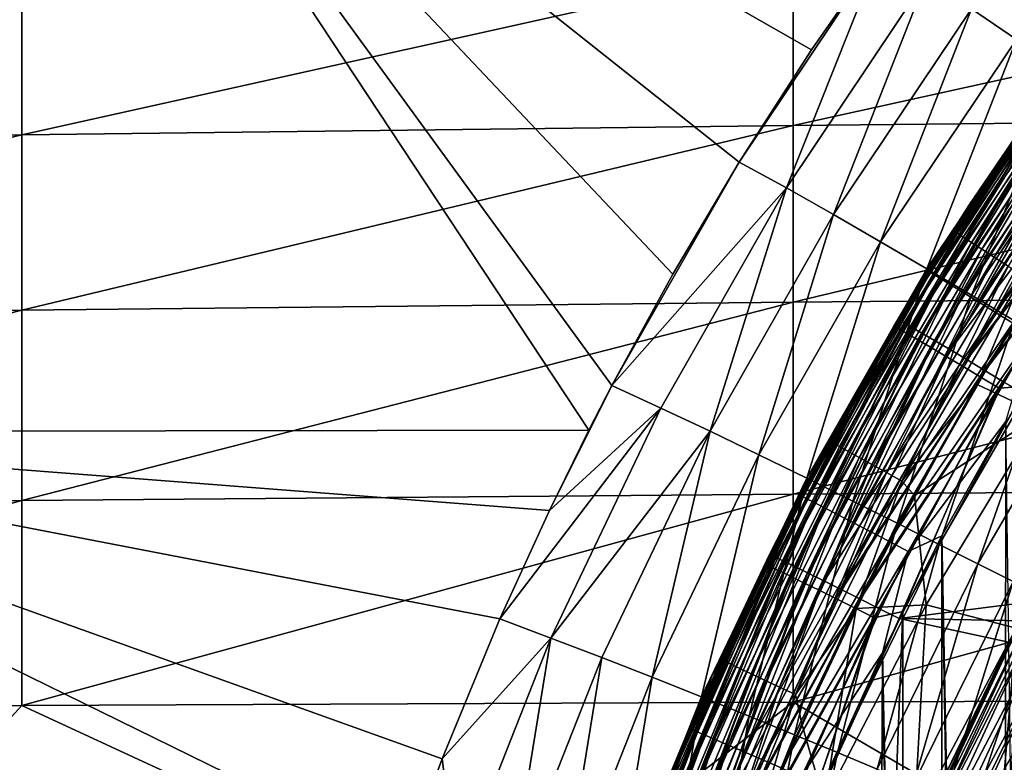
# Model space of a CAD drawing. Header units: metres. Extents: x -104 to 104, y -68 to 90.
# Tile 527 of 656: x -26.68 to -19.87, y 53.53 to 58.66. Entities that reach past the tile are written whole.
import ezdxf

# ---------------------------------------------------------------- set-up
doc = ezdxf.new("R2010")
doc.units = ezdxf.units.M
doc.layers.add('solid_FIT-BATH-153_SW0002', color=7, linetype='CONTINUOUS')

msp = doc.modelspace()

# ---------------------------------------------------------------- linework, layer by layer
at = {"layer": 'solid_FIT-BATH-153_SW0002'}
for points in [[(-26.458439, 61.454453, 16.191032), (-34.078182, 61.453041, 16.198765), (-30.063152, 55.814846, 16.204006)], [(-26.458439, 61.454453, 16.191032), (-30.063152, 55.814846, 16.204006), (-22.741858, 55.825653, 16.197248)], [(-22.583221, 56.133408, 16.196812), (-26.458439, 61.454453, 16.191032), (-22.741858, 55.825653, 16.197248)], [(-21.20314, 58.455257, 16.192963), (-20.72204, 59.147175, 16.191639), (-26.458439, 61.454453, 16.191032)], [(-21.703482, 57.678436, 16.194355), (-21.20314, 58.455257, 16.192963), (-26.458439, 61.454453, 16.191032)], [(-22.162725, 56.903782, 16.195641), (-21.703482, 57.678436, 16.194355), (-26.458439, 61.454453, 16.191032)], [(-22.583221, 56.133408, 16.196812), (-22.162725, 56.903782, 16.195641), (-26.458439, 61.454453, 16.191032)], [(-20.097046, 58.73856, 16.28524), (-19.785664, 58.527706, 16.367655), (-19.049446, 60.084942, 16.283127)], [(-21.703482, 57.678436, 16.194355), (-20.72204, 59.147175, 16.191639), (-21.20314, 58.455257, 16.192963)], [(-21.37665, 57.500553, 16.229076), (-20.72204, 59.147175, 16.191639), (-21.703482, 57.678436, 16.194355)], [(-21.37665, 57.500553, 16.229076), (-20.409695, 58.947128, 16.227858), (-20.72204, 59.147175, 16.191639)], [(-21.330675, 57.931942, -22.297562), (-21.330675, 59.054241, -22.28344), (-15.998007, 59.109982, -22.349873)], [(-15.998007, 57.984314, -22.362555), (-21.330675, 57.931942, -22.297562), (-15.998007, 59.109982, -22.349873)], [(-26.663343, 57.86808, -22.214302), (-26.663343, 58.986271, -22.198423), (-21.330675, 59.054241, -22.28344)], [(-21.330675, 57.931942, -22.297562), (-26.663343, 57.86808, -22.214302), (-21.330675, 59.054241, -22.28344)], [(-31.996014, 57.794285, -22.112913), (-31.996014, 58.907726, -22.095003), (-26.663343, 58.986271, -22.198423)], [(-26.663343, 57.86808, -22.214302), (-31.996014, 57.794285, -22.112913), (-26.663343, 58.986271, -22.198423)], [(-21.37665, 57.500553, 16.229076), (-21.049742, 57.31583, 16.287144), (-20.409695, 58.947128, 16.227858)], [(-21.049742, 57.31583, 16.287144), (-20.097046, 58.73856, 16.28524), (-20.409695, 58.947128, 16.227858)], [(-21.049742, 57.31583, 16.287144), (-20.725094, 57.12867, 16.371704), (-20.097046, 58.73856, 16.28524)], [(-20.725094, 57.12867, 16.371704), (-19.785664, 58.527706, 16.367655), (-20.097046, 58.73856, 16.28524)], [(-19.648544, 58.06757, 12.658367), (-19.261892, 58.589462, 12.79758), (-20.217213, 57.20285, 12.782188)], [(-20.194035, 57.18726, 12.918515), (-20.217213, 57.20285, 12.782188), (-19.261892, 58.589462, 12.79758)], [(-19.239569, 58.572601, 12.933677), (-20.194035, 57.18726, 12.918515), (-19.261892, 58.589462, 12.79758)], [(-20.153833, 57.160736, 13.052875), (-20.194035, 57.18726, 12.918515), (-19.239569, 58.572601, 12.933677)], [(-19.201048, 58.543644, 13.06782), (-20.153833, 57.160736, 13.052875), (-19.239569, 58.572601, 12.933677)], [(-20.725094, 57.12867, 16.371704), (-20.40625, 56.942078, 16.485912), (-19.785664, 58.527706, 16.367655)], [(-20.40625, 56.942078, 16.485912), (-19.479153, 58.317959, 16.478973), (-19.785664, 58.527706, 16.367655)], [(-20.097004, 57.123566, 13.180959), (-20.153833, 57.160736, 13.052875), (-19.201048, 58.543644, 13.06782)], [(-19.146748, 58.502903, 13.195724), (-20.097004, 57.123566, 13.180959), (-19.201048, 58.543644, 13.06782)], [(-20.024721, 57.07653, 13.298339), (-20.097004, 57.123566, 13.180959), (-19.146748, 58.502903, 13.195724)], [(-19.077831, 58.451206, 13.312985), (-20.024721, 57.07653, 13.298339), (-19.146748, 58.502903, 13.195724)], [(-19.939173, 57.021065, 13.401461), (-20.024721, 57.07653, 13.298339), (-19.077831, 58.451206, 13.312985)], [(-18.99641, 58.390129, 13.416062), (-19.939173, 57.021065, 13.401461), (-19.077831, 58.451206, 13.312985)], [(-19.403488, 58.4105, -3.704253), (-20.114128, 57.378704, 0.296263), (-20.400185, 56.928375, -3.704253)], [(-19.403488, 58.4105, -3.704253), (-20.400185, 56.928375, -3.704253), (-20.389561, 56.922024, -3.860374)], [(-19.403488, 58.4105, -3.704253), (-20.389561, 56.922024, -3.860374), (-19.393339, 58.403381, -3.860335)], [(-20.358118, 56.903004, -4.013048), (-19.393339, 58.403381, -3.860335), (-20.389561, 56.922024, -3.860374)], [(-20.358118, 56.903004, -4.013048), (-19.363365, 58.382118, -4.013008), (-19.393339, 58.403381, -3.860335)], [(-20.306675, 56.871746, -4.158086), (-19.363365, 58.382118, -4.013008), (-20.358118, 56.903004, -4.013048)], [(-20.306675, 56.871746, -4.158086), (-19.314344, 58.347183, -4.158047), (-19.363365, 58.382118, -4.013008)], [(-20.236549, 56.828941, -4.291915), (-19.314344, 58.347183, -4.158047), (-20.306675, 56.871746, -4.158086)], [(-20.236549, 56.828941, -4.291915), (-19.247547, 58.299351, -4.291876), (-19.314344, 58.347183, -4.158047)], [(-19.403488, 58.4105, -3.704253), (-19.593679, 58.145462, 0.296252), (-20.114128, 57.378704, 0.296263)], [(-19.84354, 56.959251, 13.487648), (-19.939173, 57.021065, 13.401461), (-18.99641, 58.390129, 13.416062)], [(-20.40625, 56.942078, 16.485912), (-20.096764, 56.759064, 16.632919), (-19.479153, 58.317959, 16.478973)], [(-20.14953, 56.775551, -4.411234), (-19.247547, 58.299351, -4.291876), (-20.236549, 56.828941, -4.291915)], [(-20.14953, 56.775551, -4.411234), (-19.164698, 58.239697, -4.411195), (-19.247547, 58.299351, -4.291876)], [(-20.096764, 56.759064, 16.632919), (-19.181112, 58.11272, 16.623072), (-19.479153, 58.317959, 16.478973)], [(-20.047802, 56.712833, -4.513102), (-19.164698, 58.239697, -4.411195), (-20.14953, 56.775551, -4.411234)], [(-20.047802, 56.712833, -4.513102), (-19.067888, 58.169621, -4.513063), (-19.164698, 58.239697, -4.411195)], [(-19.593679, 58.145462, 0.296252), (-19.583578, 58.138935, 0.451457), (-20.594009, 56.586758, 0.451498)], [(-20.114128, 57.378704, 0.296263), (-19.593679, 58.145462, 0.296252), (-20.594009, 56.586758, 0.451498)], [(-20.575647, 56.640755, 9.296531), (-19.560684, 58.19199, 9.296532), (-20.155182, 57.315418, 12.650302)], [(-19.604269, 58.109577, 9.141331), (-19.560684, 58.19199, 9.296532), (-20.575647, 56.640755, 9.296531)], [(-19.560684, 58.19199, 9.296532), (-19.648544, 58.06757, 12.658367), (-20.155182, 57.315418, 12.650302)], [(-19.933907, 56.642269, -4.595006), (-19.067888, 58.169621, -4.513063), (-20.047802, 56.712833, -4.513102)], [(-19.933907, 56.642269, -4.595006), (-18.959553, 58.09079, -4.594968), (-19.067888, 58.169621, -4.513063)], [(-19.604269, 58.109577, 9.141331), (-20.575647, 56.640755, 9.296531), (-20.622229, 56.53928, 9.141331)], [(-19.604269, 58.109577, 9.141331), (-20.622229, 56.53928, 9.141331), (-20.590532, 56.521191, 8.988546)], [(-20.594009, 56.586758, 0.451498), (-19.583578, 58.138935, 0.451457), (-20.562439, 56.568653, 0.604374)], [(-19.604269, 58.109577, 9.141331), (-20.590532, 56.521191, 8.988546), (-19.574066, 58.089092, 8.988546)], [(-19.574066, 58.089092, 8.988546), (-20.590532, 56.521191, 8.988546), (-20.538528, 56.491318, 8.84336)], [(-19.583578, 58.138935, 0.451457), (-19.553482, 58.118473, 0.604332), (-20.562439, 56.568653, 0.604374)], [(-20.562439, 56.568653, 0.604374), (-19.553482, 58.118473, 0.604332), (-20.510578, 56.538685, 0.749659)], [(-19.574066, 58.089092, 8.988546), (-20.538528, 56.491318, 8.84336), (-19.52453, 58.055286, 8.84336)], [(-19.553482, 58.118473, 0.604332), (-19.504065, 58.084625, 0.749618), (-20.510578, 56.538685, 0.749659)], [(-20.510578, 56.538685, 0.749659), (-19.504065, 58.084625, 0.749618), (-20.439798, 56.497437, 0.883766)], [(-19.504065, 58.084625, 0.749618), (-19.436647, 58.038086, 0.883725), (-20.439798, 56.497437, 0.883766)], [(-20.096764, 56.759064, 16.632919), (-19.80018, 56.582638, 16.815878), (-19.181112, 58.11272, 16.623072)], [(-18.842436, 58.005043, -4.654891), (-18.959553, 58.09079, -4.594968), (-19.933907, 56.642269, -4.595006)], [(-19.52453, 58.055286, 8.84336), (-20.538528, 56.491318, 8.84336), (-20.467585, 56.450264, 8.709354)], [(-19.52453, 58.055286, 8.84336), (-20.467585, 56.450264, 8.709354), (-19.456984, 58.008854, 8.709355)], [(-19.456984, 58.008854, 8.709355), (-20.467585, 56.450264, 8.709354), (-20.379551, 56.398876, 8.589837)], [(-20.439798, 56.497437, 0.883766), (-19.436647, 58.038086, 0.883725), (-20.351927, 56.445801, 1.003381)], [(-19.456984, 58.008854, 8.709355), (-20.379551, 56.398876, 8.589837), (-19.373205, 57.950783, 8.589837)], [(-19.436647, 58.038086, 0.883725), (-19.352995, 57.979862, 1.00334), (-20.351927, 56.445801, 1.003381)], [(-20.155182, 57.315418, 12.650302), (-19.648544, 58.06757, 12.658367), (-20.217213, 57.20285, 12.782188)], [(-21.330675, 56.710186, -22.305031), (-21.330675, 57.931942, -22.297562), (-15.998007, 57.984314, -22.362555)], [(-15.998007, 56.756042, -22.36912), (-21.330675, 56.710186, -22.305031), (-15.998007, 57.984314, -22.362555)], [(-19.373205, 57.950783, 8.589837), (-20.379551, 56.398876, 8.589837), (-20.276661, 56.338314, 8.487755)], [(-20.351927, 56.445801, 1.003381), (-19.352995, 57.979862, 1.00334), (-20.249191, 56.38496, 1.10555)], [(-19.373205, 57.950783, 8.589837), (-20.276661, 56.338314, 8.487755), (-19.275339, 57.882397, 8.487756)], [(-19.352995, 57.979862, 1.00334), (-19.255243, 57.911297, 1.105509), (-20.249191, 56.38496, 1.10555)], [(-19.810711, 56.565514, -4.654929), (-18.842436, 58.005043, -4.654891), (-19.933907, 56.642269, -4.595006)], [(-26.663343, 56.65427, -22.222876), (-26.663343, 57.86808, -22.214302), (-21.330675, 57.931942, -22.297562)], [(-21.330675, 56.710186, -22.305031), (-26.663343, 56.65427, -22.222876), (-21.330675, 57.931942, -22.297562)], [(-19.275339, 57.882397, 8.487756), (-20.276661, 56.338314, 8.487755), (-19.165873, 57.805283, 8.405628)], [(-20.249191, 56.38496, 1.10555), (-19.255243, 57.911297, 1.105509), (-20.134178, 56.316326, 1.187748)], [(-19.255243, 57.911297, 1.105509), (-19.145866, 57.834, 1.187708), (-20.134178, 56.316326, 1.187748)], [(-31.996014, 56.589657, -22.122765), (-31.996014, 57.794285, -22.112913), (-26.663343, 57.86808, -22.214302)], [(-26.663343, 56.65427, -22.222876), (-31.996014, 56.589657, -22.122765), (-26.663343, 57.86808, -22.214302)], [(-20.276661, 56.338314, 8.487755), (-20.161516, 56.269962, 8.405628), (-19.165873, 57.805283, 8.405628)], [(-19.165873, 57.805283, 8.405628), (-20.161516, 56.269962, 8.405628), (-19.047619, 57.721176, 8.345482)], [(-20.134178, 56.316326, 1.187748), (-19.145866, 57.834, 1.187708), (-19.027685, 57.74971, 1.247905)], [(-20.134178, 56.316326, 1.187748), (-19.027685, 57.74971, 1.247905), (-20.009829, 56.241436, 1.247946)], [(-20.009829, 56.241436, 1.247946), (-19.027685, 57.74971, 1.247905), (-18.903708, 57.660385, 1.284615)], [(-22.583221, 56.133408, 16.196812), (-21.703482, 57.678436, 16.194355), (-22.162725, 56.903782, 16.195641)], [(-21.37665, 57.500553, 16.229076), (-21.703482, 57.678436, 16.194355), (-22.583221, 56.133408, 16.196812)], [(-20.161516, 56.269962, 8.405628), (-20.037056, 56.195351, 8.345482), (-19.047619, 57.721176, 8.345482)], [(-19.047619, 57.721176, 8.345482), (-20.037056, 56.195351, 8.345482), (-18.92359, 57.632027, 8.308801)], [(-20.037056, 56.195351, 8.345482), (-19.906429, 56.11618, 8.308801), (-18.92359, 57.632027, 8.308801)], [(-20.009829, 56.241436, 1.247946), (-18.903708, 57.660385, 1.284615), (-19.879292, 56.162006, 1.284655)], [(-18.92359, 57.632027, 8.308801), (-19.906429, 56.11618, 8.308801), (-19.715815, 56.130165, 8.296501)], [(-19.879292, 56.162006, 1.284655), (-18.903708, 57.660385, 1.284615), (-19.744436, 56.082684, 1.296502)], [(-22.243572, 55.977749, 16.229954), (-21.37665, 57.500553, 16.229076), (-22.583221, 56.133408, 16.196812)], [(-22.243572, 55.977749, 16.229954), (-21.903316, 55.817982, 16.288721), (-21.37665, 57.500553, 16.229076)], [(-21.903316, 55.817982, 16.288721), (-21.049742, 57.31583, 16.287144), (-21.37665, 57.500553, 16.229076)], [(-20.604591, 56.592422, 0.296273), (-20.114128, 57.378704, 0.296263), (-20.594009, 56.586758, 0.451498)], [(-20.400185, 56.928375, -3.704253), (-20.114128, 57.378704, 0.296263), (-20.604591, 56.592422, 0.296273)], [(-21.903316, 55.817982, 16.288721), (-21.566378, 55.65591, 16.375517), (-21.049742, 57.31583, 16.287144)], [(-21.566378, 55.65591, 16.375517), (-20.725094, 57.12867, 16.371704), (-21.049742, 57.31583, 16.287144)], [(-20.633331, 56.544178, 12.643096), (-20.155182, 57.315418, 12.650302), (-20.217213, 57.20285, 12.782188)], [(-20.575647, 56.640755, 9.296531), (-20.155182, 57.315418, 12.650302), (-20.633331, 56.544178, 12.643096)], [(-20.633331, 56.544178, 12.643096), (-20.217213, 57.20285, 12.782188), (-21.074936, 55.749817, 12.769648)], [(-21.050833, 55.735752, 12.906062), (-21.074936, 55.749817, 12.769648), (-20.217213, 57.20285, 12.782188)], [(-20.194035, 57.18726, 12.918515), (-21.050833, 55.735752, 12.906062), (-20.217213, 57.20285, 12.782188)], [(-21.566378, 55.65591, 16.375517), (-21.236225, 55.494106, 16.492748), (-20.725094, 57.12867, 16.371704)], [(-21.236225, 55.494106, 16.492748), (-20.40625, 56.942078, 16.485912), (-20.725094, 57.12867, 16.371704)], [(-21.008963, 55.711998, 13.0405), (-21.050833, 55.735752, 12.906062), (-20.194035, 57.18726, 12.918515)], [(-20.153833, 57.160736, 13.052875), (-21.008963, 55.711998, 13.0405), (-20.194035, 57.18726, 12.918515)], [(-20.949734, 55.67881, 13.168647), (-21.008963, 55.711998, 13.0405), (-20.153833, 57.160736, 13.052875)], [(-20.097004, 57.123566, 13.180959), (-20.949734, 55.67881, 13.168647), (-20.153833, 57.160736, 13.052875)], [(-20.874363, 55.636875, 13.286066), (-20.949734, 55.67881, 13.168647), (-20.097004, 57.123566, 13.180959)], [(-20.024721, 57.07653, 13.298339), (-20.874363, 55.636875, 13.286066), (-20.097004, 57.123566, 13.180959)], [(-20.785126, 55.587463, 13.389199), (-20.874363, 55.636875, 13.286066), (-20.024721, 57.07653, 13.298339)], [(-19.939173, 57.021065, 13.401461), (-20.785126, 55.587463, 13.389199), (-20.024721, 57.07653, 13.298339)], [(-20.685349, 55.532425, 13.475368), (-20.785126, 55.587463, 13.389199), (-19.939173, 57.021065, 13.401461)], [(-19.84354, 56.959251, 13.487648), (-20.685349, 55.532425, 13.475368), (-19.939173, 57.021065, 13.401461)], [(-20.400185, 56.928375, -3.704253), (-21.064329, 55.7878, 0.29628), (-21.283895, 55.376232, -3.704253)], [(-20.400185, 56.928375, -3.704253), (-21.283895, 55.376232, -3.704253), (-21.272854, 55.370682, -3.860412)], [(-20.400185, 56.928375, -3.704253), (-21.272854, 55.370682, -3.860412), (-20.389561, 56.922024, -3.860374)], [(-21.240108, 55.354004, -4.013085), (-20.389561, 56.922024, -3.860374), (-21.272854, 55.370682, -3.860412)], [(-21.240108, 55.354004, -4.013085), (-20.358118, 56.903004, -4.013048), (-20.389561, 56.922024, -3.860374)], [(-21.236225, 55.494106, 16.492748), (-20.916334, 55.335129, 16.64282), (-20.40625, 56.942078, 16.485912)], [(-20.400185, 56.928375, -3.704253), (-20.604591, 56.592422, 0.296273), (-21.064329, 55.7878, 0.29628)], [(-20.916334, 55.335129, 16.64282), (-20.096764, 56.759064, 16.632919), (-20.40625, 56.942078, 16.485912)], [(-20.578501, 55.473663, 13.542817), (-20.685349, 55.532425, 13.475368), (-19.84354, 56.959251, 13.487648)], [(-19.741156, 56.893253, 13.555145), (-20.578501, 55.473663, 13.542817), (-19.84354, 56.959251, 13.487648)], [(-21.186518, 55.326588, -4.158124), (-20.358118, 56.903004, -4.013048), (-21.240108, 55.354004, -4.013085)], [(-21.186518, 55.326588, -4.158124), (-20.306675, 56.871746, -4.158086), (-20.358118, 56.903004, -4.013048)], [(-21.113443, 55.289043, -4.291952), (-20.306675, 56.871746, -4.158086), (-21.186518, 55.326588, -4.158124)], [(-21.113443, 55.289043, -4.291952), (-20.236549, 56.828941, -4.291915), (-20.306675, 56.871746, -4.158086)], [(-19.741156, 56.893253, 13.555145), (-20.057318, 56.140324, 13.596944), (-20.578501, 55.473663, 13.542817)], [(-19.741156, 56.893253, 13.555145), (-19.594753, 56.890675, 13.604002), (-20.057318, 56.140324, 13.596944)], [(-20.057318, 56.140324, 13.596944), (-19.594753, 56.890675, 13.604002), (-19.617249, 55.932938, 13.764822)], [(-21.022728, 55.24221, -4.411271), (-20.236549, 56.828941, -4.291915), (-21.113443, 55.289043, -4.291952)], [(-21.022728, 55.24221, -4.411271), (-20.14953, 56.775551, -4.411234), (-20.236549, 56.828941, -4.291915)], [(-21.330675, 55.383347, -22.307909), (-21.330675, 56.710186, -22.305031), (-15.998007, 56.756042, -22.36912)], [(-15.998007, 55.4188, -22.371502), (-21.330675, 55.383347, -22.307909), (-15.998007, 56.756042, -22.36912)], [(-20.916637, 55.187187, -4.513139), (-20.14953, 56.775551, -4.411234), (-21.022728, 55.24221, -4.411271)], [(-20.916637, 55.187187, -4.513139), (-20.047802, 56.712833, -4.513102), (-20.14953, 56.775551, -4.411234)], [(-19.933907, 56.642269, -4.595006), (-20.047802, 56.712833, -4.513102), (-20.916637, 55.187187, -4.513139)], [(-20.916334, 55.335129, 16.64282), (-20.610176, 55.181541, 16.828136), (-20.096764, 56.759064, 16.632919)], [(-20.610176, 55.181541, 16.828136), (-19.80018, 56.582638, 16.815878), (-20.096764, 56.759064, 16.632919)], [(-31.996014, 55.290165, -22.126936), (-31.996014, 56.589657, -22.122765), (-26.663343, 56.65427, -22.222876)], [(-26.663343, 55.340118, -22.226355), (-31.996014, 55.290165, -22.126936), (-26.663343, 56.65427, -22.222876)], [(-26.663343, 55.340118, -22.226355), (-26.663343, 56.65427, -22.222876), (-21.330675, 56.710186, -22.305031)], [(-21.330675, 55.383347, -22.307909), (-26.663343, 55.340118, -22.226355), (-21.330675, 56.710186, -22.305031)], [(-20.604591, 56.592422, 0.296273), (-20.594009, 56.586758, 0.451498), (-21.481672, 54.96125, 0.451522)], [(-21.064329, 55.7878, 0.29628), (-20.604591, 56.592422, 0.296273), (-21.481672, 54.96125, 0.451522)], [(-21.481672, 54.96125, 0.451522), (-20.594009, 56.586758, 0.451498), (-21.448811, 54.94561, 0.604397)], [(-21.467854, 55.015812, 9.296531), (-20.575647, 56.640755, 9.296531), (-21.082359, 55.754723, 12.636749)], [(-20.622229, 56.53928, 9.141331), (-20.575647, 56.640755, 9.296531), (-21.467854, 55.015812, 9.296531)], [(-20.594009, 56.586758, 0.451498), (-20.562439, 56.568653, 0.604374), (-21.448811, 54.94561, 0.604397)], [(-20.575647, 56.640755, 9.296531), (-20.633331, 56.544178, 12.643096), (-21.082359, 55.754723, 12.636749)], [(-20.797813, 55.125286, -4.595043), (-19.933907, 56.642269, -4.595006), (-20.916637, 55.187187, -4.513139)], [(-19.810711, 56.565514, -4.654929), (-19.933907, 56.642269, -4.595006), (-20.797813, 55.125286, -4.595043)], [(-20.610176, 55.181541, 16.828136), (-20.321232, 55.035923, 17.050667), (-19.80018, 56.582638, 16.815878)], [(-20.321232, 55.035923, 17.050667), (-19.520063, 56.415817, 17.037426), (-19.80018, 56.582638, 16.815878)], [(-20.622229, 56.53928, 9.141331), (-21.467854, 55.015812, 9.296531), (-21.514679, 54.894405, 9.141331)], [(-20.622229, 56.53928, 9.141331), (-21.514679, 54.894405, 9.141331), (-21.481678, 54.878822, 8.988545)], [(-20.622229, 56.53928, 9.141331), (-21.481678, 54.878822, 8.988545), (-20.590532, 56.521191, 8.988546)], [(-20.590532, 56.521191, 8.988546), (-21.481678, 54.878822, 8.988545), (-21.427519, 54.853065, 8.84336)], [(-21.448811, 54.94561, 0.604397), (-20.562439, 56.568653, 0.604374), (-21.394812, 54.919693, 0.749683)], [(-20.590532, 56.521191, 8.988546), (-21.427519, 54.853065, 8.84336), (-20.538528, 56.491318, 8.84336)], [(-20.562439, 56.568653, 0.604374), (-20.510578, 56.538685, 0.749659), (-21.394812, 54.919693, 0.749683)], [(-21.394812, 54.919693, 0.749683), (-20.510578, 56.538685, 0.749659), (-21.321085, 54.883984, 0.88379)], [(-20.510578, 56.538685, 0.749659), (-20.439798, 56.497437, 0.883766), (-21.321085, 54.883984, 0.88379)], [(-21.082359, 55.754723, 12.636749), (-20.633331, 56.544178, 12.643096), (-21.074936, 55.749817, 12.769648)], [(-20.669228, 55.057945, -4.654965), (-19.810711, 56.565514, -4.654929), (-20.797813, 55.125286, -4.595043)], [(-19.681299, 56.484375, -4.691391), (-19.810711, 56.565514, -4.654929), (-20.669228, 55.057945, -4.654965)], [(-20.538528, 56.491318, 8.84336), (-21.427519, 54.853065, 8.84336), (-21.353607, 54.817635, 8.709354)], [(-20.538528, 56.491318, 8.84336), (-21.353607, 54.817635, 8.709354), (-20.467585, 56.450264, 8.709354)], [(-20.467585, 56.450264, 8.709354), (-21.353607, 54.817635, 8.709354), (-21.261848, 54.773239, 8.589837)], [(-21.321085, 54.883984, 0.88379), (-20.439798, 56.497437, 0.883766), (-21.229511, 54.839237, 1.003405)], [(-20.467585, 56.450264, 8.709354), (-21.261848, 54.773239, 8.589837), (-20.379551, 56.398876, 8.589837)], [(-20.439798, 56.497437, 0.883766), (-20.351927, 56.445801, 1.003381), (-21.229511, 54.839237, 1.003405)], [(-21.229511, 54.839237, 1.003405), (-20.351927, 56.445801, 1.003381), (-21.1224, 54.786476, 1.105574)], [(-20.351927, 56.445801, 1.003381), (-20.249191, 56.38496, 1.10555), (-21.1224, 54.786476, 1.105574)], [(-20.534084, 54.986763, -4.691427), (-19.681299, 56.484375, -4.691391), (-20.669228, 55.057945, -4.654965)], [(-20.534084, 54.986763, -4.691427), (-19.860189, 55.886227, -4.703498), (-19.681299, 56.484375, -4.691391)], [(-20.379551, 56.398876, 8.589837), (-21.261848, 54.773239, 8.589837), (-21.154558, 54.720863, 8.487755)], [(-20.379551, 56.398876, 8.589837), (-21.154558, 54.720863, 8.487755), (-20.276661, 56.338314, 8.487755)], [(-21.1224, 54.786476, 1.105574), (-20.249191, 56.38496, 1.10555), (-21.002436, 54.726921, 1.187772)], [(-20.249191, 56.38496, 1.10555), (-20.134178, 56.316326, 1.187748), (-21.002436, 54.726921, 1.187772)], [(-20.321232, 55.035923, 17.050667), (-20.053089, 54.900955, 17.308632), (-19.520063, 56.415817, 17.037426)], [(-20.053089, 54.900955, 17.308632), (-19.260075, 56.261734, 17.295761), (-19.520063, 56.415817, 17.037426)], [(-20.276661, 56.338314, 8.487755), (-21.154558, 54.720863, 8.487755), (-20.161516, 56.269962, 8.405628)], [(-21.002436, 54.726921, 1.187772), (-20.134178, 56.316326, 1.187748), (-20.009829, 56.241436, 1.247946)], [(-21.154558, 54.720863, 8.487755), (-21.034437, 54.661697, 8.405628), (-20.161516, 56.269962, 8.405628)], [(-20.161516, 56.269962, 8.405628), (-21.034437, 54.661697, 8.405628), (-20.037056, 56.195351, 8.345482)], [(-21.002436, 54.726921, 1.187772), (-20.009829, 56.241436, 1.247946), (-20.872665, 54.661873, 1.247969)], [(-20.872665, 54.661873, 1.247969), (-20.009829, 56.241436, 1.247946), (-19.879292, 56.162006, 1.284655)], [(-20.053089, 54.900955, 17.308632), (-19.809387, 54.779358, 17.598352), (-19.260075, 56.261734, 17.295761)], [(-21.034437, 54.661697, 8.405628), (-20.90453, 54.597034, 8.345482), (-20.037056, 56.195351, 8.345482)], [(-20.037056, 56.195351, 8.345482), (-20.90453, 54.597034, 8.345482), (-19.906429, 56.11618, 8.308801)], [(-22.583221, 56.133408, 16.196812), (-22.741858, 55.825653, 16.197248), (-23.015045, 55.270077, 16.197994)], [(-22.243572, 55.977749, 16.229954), (-22.583221, 56.133408, 16.196812), (-23.015045, 55.270077, 16.197994)], [(-20.90453, 54.597034, 8.345482), (-20.768106, 54.528332, 8.308801), (-19.906429, 56.11618, 8.308801)], [(-20.872665, 54.661873, 1.247969), (-19.879292, 56.162006, 1.284655), (-20.736355, 54.592823, 1.284678)], [(-19.906429, 56.11618, 8.308801), (-20.768106, 54.528332, 8.308801), (-20.571894, 54.571682, 8.296501)], [(-20.736355, 54.592823, 1.284678), (-19.879292, 56.162006, 1.284655), (-20.596424, 54.522793, 1.296502)], [(-19.879292, 56.162006, 1.284655), (-19.744436, 56.082684, 1.296502), (-20.596424, 54.522793, 1.296502)], [(-20.578501, 55.473663, 13.542817), (-20.057318, 56.140324, 13.596944), (-20.490507, 55.37384, 13.590775)], [(-19.715815, 56.130165, 8.296501), (-20.571894, 54.571682, 8.296501), (-20.570929, 33.998077, 8.296501)], [(-19.906429, 56.11618, 8.308801), (-20.571894, 54.571682, 8.296501), (-19.715815, 56.130165, 8.296501)], [(-19.715815, 56.130165, 8.296501), (-20.570929, 33.998077, 8.296501), (-19.714703, 32.439678, 8.296501)], [(-20.490507, 55.37384, 13.590775), (-20.057318, 56.140324, 13.596944), (-19.617249, 55.932938, 13.764822)], [(-12.761331, 55.517467, 1.296502), (-20.596424, 54.522793, 1.296502), (-19.744436, 56.082684, 1.296502)], [(-22.243572, 55.977749, 16.229954), (-23.015045, 55.270077, 16.197994), (-23.356926, 54.521191, 16.198904)], [(-23.004642, 54.387764, 16.230392), (-22.243572, 55.977749, 16.229954), (-23.356926, 54.521191, 16.198904)], [(-23.004642, 54.387764, 16.230392), (-21.903316, 55.817982, 16.288721), (-22.243572, 55.977749, 16.229954)], [(-20.490507, 55.37384, 13.590775), (-19.617249, 55.932938, 13.764822), (-20.409674, 54.618073, 13.731493)], [(-19.788723, 54.456722, 13.998623), (-20.409674, 54.618073, 13.731493), (-19.617249, 55.932938, 13.764822)], [(-20.534084, 54.986763, -4.691427), (-20.302286, 55.093796, -4.703498), (-19.860189, 55.886227, -4.703498)], [(-19.860189, 55.886227, -4.703498), (-20.302286, 55.093796, -4.703498), (-19.881319, 33.629669, -4.703498)], [(-19.860189, 55.886227, -4.703498), (-19.881319, 33.629669, -4.703498), (-19.551287, 32.884457, -4.703498)], [(-30.063152, 55.814846, 16.204006), (-32.630199, 50.321835, 16.211613), (-24.776464, 50.326393, 16.201859)], [(-23.015045, 55.270077, 16.197994), (-22.741858, 55.825653, 16.197248), (-30.063152, 55.814846, 16.204006)], [(-24.561502, 51.143856, 16.201584), (-30.063152, 55.814846, 16.204006), (-24.776464, 50.326393, 16.201859)], [(-23.356926, 54.521191, 16.198904), (-23.015045, 55.270077, 16.197994), (-30.063152, 55.814846, 16.204006)], [(-23.756378, 53.553455, 16.199917), (-23.356926, 54.521191, 16.198904), (-30.063152, 55.814846, 16.204006)], [(-24.018951, 52.85038, 16.200531), (-23.756378, 53.553455, 16.199917), (-30.063152, 55.814846, 16.204006)], [(-24.380342, 51.761234, 16.201277), (-24.018951, 52.85038, 16.200531), (-30.063152, 55.814846, 16.204006)], [(-24.561502, 51.143856, 16.201584), (-24.380342, 51.761234, 16.201277), (-30.063152, 55.814846, 16.204006)], [(-23.004642, 54.387764, 16.230392), (-22.652157, 54.253654, 16.289833), (-21.903316, 55.817982, 16.288721)], [(-22.652157, 54.253654, 16.289833), (-22.304125, 54.117661, 16.37888), (-21.903316, 55.817982, 16.288721)], [(-22.304125, 54.117661, 16.37888), (-21.566378, 55.65591, 16.375517), (-21.903316, 55.817982, 16.288721)], [(-21.492651, 54.966053, 0.296285), (-21.064329, 55.7878, 0.29628), (-21.481672, 54.96125, 0.451522)], [(-21.283895, 55.376232, -3.704253), (-21.064329, 55.7878, 0.29628), (-21.492651, 54.966053, 0.296285)], [(-21.501194, 54.948849, 12.631238), (-21.074936, 55.749817, 12.769648), (-21.828869, 54.240253, 12.760056)], [(-21.803926, 54.2276, 12.896413), (-21.828869, 54.240253, 12.760056), (-21.074936, 55.749817, 12.769648)], [(-21.050833, 55.735752, 12.906062), (-21.803926, 54.2276, 12.896413), (-21.074936, 55.749817, 12.769648)], [(-21.760548, 54.206554, 13.030789), (-21.803926, 54.2276, 12.896413), (-21.050833, 55.735752, 12.906062)], [(-21.008963, 55.711998, 13.0405), (-21.760548, 54.206554, 13.030789), (-21.050833, 55.735752, 12.906062)], [(-21.699163, 54.177361, 13.158881), (-21.760548, 54.206554, 13.030789), (-21.008963, 55.711998, 13.0405)], [(-20.949734, 55.67881, 13.168647), (-21.699163, 54.177361, 13.158881), (-21.008963, 55.711998, 13.0405)], [(-21.501194, 54.948849, 12.631238), (-21.082359, 55.754723, 12.636749), (-21.074936, 55.749817, 12.769648)], [(-21.467854, 55.015812, 9.296531), (-21.082359, 55.754723, 12.636749), (-21.501194, 54.948849, 12.631238)], [(-22.304125, 54.117661, 16.37888), (-21.963917, 53.981853, 16.49918), (-21.566378, 55.65591, 16.375517)], [(-21.963917, 53.981853, 16.49918), (-21.236225, 55.494106, 16.492748), (-21.566378, 55.65591, 16.375517)], [(-21.621052, 54.140625, 13.276259), (-21.699163, 54.177361, 13.158881), (-20.949734, 55.67881, 13.168647)], [(-20.874363, 55.636875, 13.286066), (-21.621052, 54.140625, 13.276259), (-20.949734, 55.67881, 13.168647)], [(-21.528584, 54.097469, 13.379371), (-21.621052, 54.140625, 13.276259), (-20.874363, 55.636875, 13.286066)], [(-20.785126, 55.587463, 13.389199), (-21.528584, 54.097469, 13.379371), (-20.874363, 55.636875, 13.286066)], [(-21.425219, 54.049496, 13.465544), (-21.528584, 54.097469, 13.379371), (-20.785126, 55.587463, 13.389199)], [(-20.685349, 55.532425, 13.475368), (-21.425219, 54.049496, 13.465544), (-20.785126, 55.587463, 13.389199)], [(-21.963917, 53.981853, 16.49918), (-21.634893, 53.84832, 16.652382), (-21.236225, 55.494106, 16.492748)], [(-21.634893, 53.84832, 16.652382), (-20.916334, 55.335129, 16.64282), (-21.236225, 55.494106, 16.492748)], [(-21.314564, 53.998375, 13.533026), (-21.425219, 54.049496, 13.465544), (-20.685349, 55.532425, 13.475368)], [(-20.578501, 55.473663, 13.542817), (-21.314564, 53.998375, 13.533026), (-20.685349, 55.532425, 13.475368)], [(-12.761331, 55.517467, 1.296502), (-13.668137, 54.394314, 1.296502), (-20.596424, 54.522793, 1.296502)], [(-21.330675, 53.945782, -22.308178), (-21.330675, 55.383347, -22.307909), (-15.998007, 55.4188, -22.371502)], [(-15.998007, 53.96619, -22.371569), (-21.330675, 53.945782, -22.308178), (-15.998007, 55.4188, -22.371502)], [(-20.578501, 55.473663, 13.542817), (-20.894592, 54.592075, 13.585294), (-21.314564, 53.998375, 13.533026)], [(-20.578501, 55.473663, 13.542817), (-20.490507, 55.37384, 13.590775), (-20.894592, 54.592075, 13.585294)], [(-26.663343, 53.920895, -22.226873), (-26.663343, 55.340118, -22.226355), (-21.330675, 55.383347, -22.307909)], [(-21.330675, 53.945782, -22.308178), (-26.663343, 53.920895, -22.226873), (-21.330675, 55.383347, -22.307909)], [(-21.283895, 55.376232, -3.704253), (-21.888918, 54.128414, 0.296288), (-22.04973, 53.762669, -3.704253)], [(-21.283895, 55.376232, -3.704253), (-22.04973, 53.762669, -3.704253), (-22.038326, 53.757942, -3.860447)], [(-21.283895, 55.376232, -3.704253), (-22.038326, 53.757942, -3.860447), (-21.272854, 55.370682, -3.860412)], [(-22.00445, 53.743694, -4.01312), (-21.272854, 55.370682, -3.860412), (-22.038326, 53.757942, -3.860447)], [(-22.00445, 53.743694, -4.01312), (-21.240108, 55.354004, -4.013085), (-21.272854, 55.370682, -3.860412)], [(-21.949001, 53.720272, -4.158159), (-21.240108, 55.354004, -4.013085), (-22.00445, 53.743694, -4.01312)], [(-21.949001, 53.720272, -4.158159), (-21.186518, 55.326588, -4.158124), (-21.240108, 55.354004, -4.013085)], [(-21.283895, 55.376232, -3.704253), (-21.492651, 54.966053, 0.296285), (-21.888918, 54.128414, 0.296288)], [(-20.894592, 54.592075, 13.585294), (-20.490507, 55.37384, 13.590775), (-20.409674, 54.618073, 13.731493)], [(-31.996014, 53.892139, -22.127745), (-31.996014, 55.290165, -22.126936), (-26.663343, 55.340118, -22.226355)], [(-26.663343, 53.920895, -22.226873), (-31.996014, 53.892139, -22.127745), (-26.663343, 55.340118, -22.226355)], [(-21.873369, 53.688187, -4.291987), (-21.186518, 55.326588, -4.158124), (-21.949001, 53.720272, -4.158159)], [(-21.873369, 53.688187, -4.291987), (-21.113443, 55.289043, -4.291952), (-21.186518, 55.326588, -4.158124)], [(-21.779449, 53.648163, -4.411306), (-21.113443, 55.289043, -4.291952), (-21.873369, 53.688187, -4.291987)], [(-21.779449, 53.648163, -4.411306), (-21.022728, 55.24221, -4.411271), (-21.113443, 55.289043, -4.291952)], [(-21.634893, 53.84832, 16.652382), (-21.320425, 53.719139, 16.840136), (-20.916334, 55.335129, 16.64282)], [(-21.320425, 53.719139, 16.840136), (-20.610176, 55.181541, 16.828136), (-20.916334, 55.335129, 16.64282)], [(-21.669579, 53.601143, -4.513173), (-21.022728, 55.24221, -4.411271), (-21.779449, 53.648163, -4.411306)], [(-21.669579, 53.601143, -4.513173), (-20.916637, 55.187187, -4.513139), (-21.022728, 55.24221, -4.411271)], [(-20.797813, 55.125286, -4.595043), (-20.916637, 55.187187, -4.513139), (-21.669579, 53.601143, -4.513173)], [(-21.320425, 53.719139, 16.840136), (-21.023884, 53.596401, 17.063734), (-20.610176, 55.181541, 16.828136)], [(-21.023884, 53.596401, 17.063734), (-20.321232, 55.035923, 17.050667), (-20.610176, 55.181541, 16.828136)], [(-21.546482, 53.548241, -4.595078), (-20.797813, 55.125286, -4.595043), (-21.669579, 53.601143, -4.513173)], [(-20.669228, 55.057945, -4.654965), (-20.797813, 55.125286, -4.595043), (-21.546482, 53.548241, -4.595078)], [(-20.302286, 55.093796, -4.703498), (-20.71257, 54.285229, -4.703498), (-20.314205, 34.456375, -4.703498)], [(-20.534084, 54.986763, -4.691427), (-20.71257, 54.285229, -4.703498), (-20.302286, 55.093796, -4.703498)], [(-20.302286, 55.093796, -4.703498), (-20.314205, 34.456375, -4.703498), (-19.954416, 33.779957, -4.703498)], [(-20.302286, 55.093796, -4.703498), (-19.954416, 33.779957, -4.703498), (-19.881319, 33.629669, -4.703498)], [(-22.231981, 53.326851, 9.296531), (-21.467854, 55.015812, 9.296531), (-21.888918, 54.128414, 12.626568)], [(-21.514679, 54.894405, 9.141331), (-21.467854, 55.015812, 9.296531), (-22.231981, 53.326851, 9.296531)], [(-21.467854, 55.015812, 9.296531), (-21.501194, 54.948849, 12.631238), (-21.888918, 54.128414, 12.626568)], [(-21.413227, 53.490696, -4.654999), (-20.669228, 55.057945, -4.654965), (-21.546482, 53.548241, -4.595078)], [(-20.534084, 54.986763, -4.691427), (-20.669228, 55.057945, -4.654965), (-21.413227, 53.490696, -4.654999)], [(-21.023884, 53.596401, 17.063734), (-20.748745, 53.482277, 17.321407), (-20.321232, 55.035923, 17.050667)], [(-20.748745, 53.482277, 17.321407), (-20.053089, 54.900955, 17.308632), (-20.321232, 55.035923, 17.050667)], [(-21.492651, 54.966053, 0.296285), (-21.481672, 54.96125, 0.451522), (-22.241274, 53.272099, 0.451528)], [(-21.888918, 54.128414, 0.296288), (-21.492651, 54.966053, 0.296285), (-22.241274, 53.272099, 0.451528)], [(-22.241274, 53.272099, 0.451528), (-21.481672, 54.96125, 0.451522), (-22.207315, 53.259018, 0.604404)], [(-21.481672, 54.96125, 0.451522), (-21.448811, 54.94561, 0.604397), (-22.207315, 53.259018, 0.604404)], [(-22.207315, 53.259018, 0.604404), (-21.448811, 54.94561, 0.604397), (-22.151495, 53.237301, 0.749689)], [(-21.448811, 54.94561, 0.604397), (-21.394812, 54.919693, 0.749683), (-22.151495, 53.237301, 0.749689)], [(-21.888918, 54.128414, 12.626568), (-21.501194, 54.948849, 12.631238), (-21.828869, 54.240253, 12.760056)], [(-21.273117, 53.429867, -4.691462), (-20.534084, 54.986763, -4.691427), (-21.413227, 53.490696, -4.654999)], [(-21.273117, 53.429867, -4.691462), (-20.71257, 54.285229, -4.703498), (-20.534084, 54.986763, -4.691427)], [(-21.514679, 54.894405, 9.141331), (-22.231981, 53.326851, 9.296531), (-22.27619, 53.184967, 9.141331)], [(-21.514679, 54.894405, 9.141331), (-22.27619, 53.184967, 9.141331), (-22.242083, 53.171982, 8.988545)], [(-21.514679, 54.894405, 9.141331), (-22.242083, 53.171982, 8.988545), (-21.481678, 54.878822, 8.988545)], [(-21.481678, 54.878822, 8.988545), (-22.242083, 53.171982, 8.988545), (-22.186092, 53.150494, 8.84336)], [(-21.481678, 54.878822, 8.988545), (-22.186092, 53.150494, 8.84336), (-21.427519, 54.853065, 8.84336)], [(-22.151495, 53.237301, 0.749689), (-21.394812, 54.919693, 0.749683), (-22.075251, 53.207336, 0.883796)], [(-21.394812, 54.919693, 0.749683), (-21.321085, 54.883984, 0.88379), (-22.075251, 53.207336, 0.883796)], [(-22.075251, 53.207336, 0.883796), (-21.321085, 54.883984, 0.88379), (-21.980516, 53.16975, 1.003411)], [(-21.321085, 54.883984, 0.88379), (-21.229511, 54.839237, 1.003405), (-21.980516, 53.16975, 1.003411)], [(-20.748745, 53.482277, 17.321407), (-20.498528, 53.378994, 17.609827), (-20.053089, 54.900955, 17.308632)], [(-20.498528, 53.378994, 17.609827), (-19.809387, 54.779358, 17.598352), (-20.053089, 54.900955, 17.308632)], [(-19.558865, 54.89312, 46.831276), (-20.29458, 53.406811, 46.28442), (-19.793159, 54.449219, 71.996498)], [(-20.061949, 48.50071, 44.479324), (-20.29458, 53.406811, 46.28442), (-19.558865, 54.89312, 46.831276)], [(-20.061949, 48.50071, 44.479324), (-19.558865, 54.89312, 46.831276), (-19.667509, 50.068642, 45.056213)], [(-21.427519, 54.853065, 8.84336), (-22.186092, 53.150494, 8.84336), (-22.109657, 53.120903, 8.709354)], [(-21.427519, 54.853065, 8.84336), (-22.109657, 53.120903, 8.709354), (-21.353607, 54.817635, 8.709354)], [(-21.353607, 54.817635, 8.709354), (-22.109657, 53.120903, 8.709354), (-22.014727, 53.083767, 8.589837)], [(-21.353607, 54.817635, 8.709354), (-22.014727, 53.083767, 8.589837), (-21.261848, 54.773239, 8.589837)], [(-21.980516, 53.16975, 1.003411), (-21.229511, 54.839237, 1.003405), (-21.869663, 53.125381, 1.10558)], [(-21.229511, 54.839237, 1.003405), (-21.1224, 54.786476, 1.105574), (-21.869663, 53.125381, 1.10558)], [(-21.261848, 54.773239, 8.589837), (-22.014727, 53.083767, 8.589837), (-21.903687, 53.039898, 8.487755)], [(-21.261848, 54.773239, 8.589837), (-21.903687, 53.039898, 8.487755), (-21.154558, 54.720863, 8.487755)], [(-21.869663, 53.125381, 1.10558), (-21.1224, 54.786476, 1.105574), (-21.745464, 53.075256, 1.187778)], [(-21.1224, 54.786476, 1.105574), (-21.002436, 54.726921, 1.187772), (-21.745464, 53.075256, 1.187778)], [(-20.498528, 53.378994, 17.609827), (-20.276621, 53.288631, 17.92564), (-19.809387, 54.779358, 17.598352)], [(-20.276621, 53.288631, 17.92564), (-19.593607, 54.673683, 17.916121), (-19.809387, 54.779358, 17.598352)], [(-21.154558, 54.720863, 8.487755), (-21.903687, 53.039898, 8.487755), (-21.034437, 54.661697, 8.405628)], [(-21.745464, 53.075256, 1.187778), (-21.002436, 54.726921, 1.187772), (-20.872665, 54.661873, 1.247969)], [(-20.276621, 53.288631, 17.92564), (-20.08519, 53.211983, 18.265358), (-19.593607, 54.673683, 17.916121)], [(-20.08519, 53.211983, 18.265358), (-19.407818, 54.584846, 18.258127), (-19.593607, 54.673683, 17.916121)], [(-21.903687, 53.039898, 8.487755), (-21.77932, 52.990273, 8.405628), (-21.034437, 54.661697, 8.405628)], [(-21.034437, 54.661697, 8.405628), (-21.77932, 52.990273, 8.405628), (-20.90453, 54.597034, 8.345482)], [(-21.745464, 53.075256, 1.187778), (-20.872665, 54.661873, 1.247969), (-21.61105, 53.020443, 1.247975)], [(-21.61105, 53.020443, 1.247975), (-20.872665, 54.661873, 1.247969), (-20.736355, 54.592823, 1.284678)], [(-20.894592, 54.592075, 13.585294), (-20.409674, 54.618073, 13.731493), (-21.114384, 53.256592, 13.700206)], [(-20.492567, 53.123108, 13.96269), (-21.114384, 53.256592, 13.700206), (-20.409674, 54.618073, 13.731493)], [(-20.492567, 53.123108, 13.96269), (-20.409674, 54.618073, 13.731493), (-19.788723, 54.456722, 13.998623)], [(-21.77932, 52.990273, 8.405628), (-21.644758, 52.935951, 8.345482), (-20.90453, 54.597034, 8.345482)], [(-20.90453, 54.597034, 8.345482), (-21.644758, 52.935951, 8.345482), (-20.768106, 54.528332, 8.308801)], [(-21.61105, 53.020443, 1.247975), (-20.736355, 54.592823, 1.284678), (-21.46979, 52.962185, 1.284684)], [(-21.46979, 52.962185, 1.284684), (-20.736355, 54.592823, 1.284678), (-21.324816, 52.903172, 1.296502)], [(-20.736355, 54.592823, 1.284678), (-20.596424, 54.522793, 1.296502), (-21.324816, 52.903172, 1.296502)], [(-21.314564, 53.998375, 13.533026), (-20.894592, 54.592075, 13.585294), (-21.269669, 53.795605, 13.58037)], [(-20.571894, 54.571682, 8.296501), (-21.30444, 52.952991, 8.296501), (-21.303623, 35.616695, 8.296501)], [(-20.768106, 54.528332, 8.308801), (-21.30444, 52.952991, 8.296501), (-20.571894, 54.571682, 8.296501)], [(-20.571894, 54.571682, 8.296501), (-21.303623, 35.616695, 8.296501), (-20.570929, 33.998077, 8.296501)], [(-21.269669, 53.795605, 13.58037), (-20.894592, 54.592075, 13.585294), (-21.114384, 53.256592, 13.700206)], [(-20.08519, 53.211983, 18.265358), (-19.925751, 53.149174, 18.625433), (-19.407818, 54.584846, 18.258127)], [(-19.925751, 53.149174, 18.625433), (-19.253342, 54.512886, 18.620516), (-19.407818, 54.584846, 18.258127)], [(-23.004642, 54.387764, 16.230392), (-23.356926, 54.521191, 16.198904), (-23.756378, 53.553455, 16.199917)], [(-21.644758, 52.935951, 8.345482), (-21.503378, 52.878139, 8.308801), (-20.768106, 54.528332, 8.308801)], [(-20.768106, 54.528332, 8.308801), (-21.503378, 52.878139, 8.308801), (-21.30444, 52.952991, 8.296501)], [(-14.47578, 53.199306, 1.296502), (-21.324816, 52.903172, 1.296502), (-20.596424, 54.522793, 1.296502)], [(-13.668137, 54.394314, 1.296502), (-14.47578, 53.199306, 1.296502), (-20.596424, 54.522793, 1.296502)], [(-19.925751, 53.149174, 18.625433), (-19.799814, 53.100311, 19.002308), (-19.253342, 54.512886, 18.620516)], [(-19.793159, 54.449219, 71.996498), (-20.52763, 52.86953, 71.996498), (-19.782452, 54.443722, 72.13475)], [(-20.29458, 53.406811, 46.28442), (-20.52763, 52.86953, 71.996498), (-19.793159, 54.449219, 71.996498)], [(-20.52763, 52.86953, 71.996498), (-20.516527, 52.864887, 72.134735), (-19.782452, 54.443722, 72.13475)], [(-19.782452, 54.443722, 72.13475), (-20.516527, 52.864887, 72.134735), (-19.750404, 54.427265, 72.269608)], [(-20.516527, 52.864887, 72.134735), (-20.483294, 52.85099, 72.2696), (-19.750404, 54.427265, 72.269608)], [(-20.492567, 53.123108, 13.96269), (-19.788723, 54.456722, 13.998623), (-19.906759, 52.999317, 14.275768)], [(-19.750404, 54.427265, 72.269608), (-20.483294, 52.85099, 72.2696), (-19.697992, 54.400352, 72.396156)], [(-20.483294, 52.85099, 72.2696), (-20.428938, 52.828262, 72.396141), (-19.697992, 54.400352, 72.396156)], [(-19.697992, 54.400352, 72.396156), (-20.428938, 52.828262, 72.396141), (-19.62681, 54.363804, 72.510536)], [(-19.788723, 54.456722, 13.998623), (-19.205675, 54.30759, 14.31443), (-19.906759, 52.999317, 14.275768)], [(-23.653885, 52.742725, 16.230291), (-23.004642, 54.387764, 16.230392), (-23.756378, 53.553455, 16.199917)], [(-23.653885, 52.742725, 16.230291), (-23.290474, 52.634453, 16.290335), (-23.004642, 54.387764, 16.230392)], [(-23.290474, 52.634453, 16.290335), (-22.652157, 54.253654, 16.289833), (-23.004642, 54.387764, 16.230392)], [(-20.428938, 52.828262, 72.396141), (-20.355116, 52.797394, 72.510521), (-19.62681, 54.363804, 72.510536)], [(-19.62681, 54.363804, 72.510536), (-20.355116, 52.797394, 72.510521), (-19.539026, 54.318729, 72.609261)], [(-21.273117, 53.429867, -4.691462), (-21.090256, 53.461746, -4.703498), (-20.71257, 54.285229, -4.703498)], [(-20.71257, 54.285229, -4.703498), (-21.090256, 53.461746, -4.703498), (-20.803902, 35.251987, -4.703498)], [(-20.71257, 54.285229, -4.703498), (-20.803902, 35.251987, -4.703498), (-20.39381, 34.594349, -4.703498)], [(-20.71257, 54.285229, -4.703498), (-20.39381, 34.594349, -4.703498), (-20.314205, 34.456375, -4.703498)], [(-20.355116, 52.797394, 72.510521), (-20.264076, 52.759323, 72.609253), (-19.539026, 54.318729, 72.609261)], [(-19.539026, 54.318729, 72.609261), (-20.264076, 52.759323, 72.609253), (-19.437313, 54.266502, 72.689331)], [(-20.264076, 52.759323, 72.609253), (-20.15859, 52.715214, 72.689323), (-19.437313, 54.266502, 72.689331)], [(-19.437313, 54.266502, 72.689331), (-20.15859, 52.715214, 72.689323), (-19.324766, 54.20871, 72.748306)], [(-19.906759, 52.999317, 14.275768), (-19.205675, 54.30759, 14.31443), (-19.360043, 52.885708, 14.637896)], [(-23.290474, 52.634453, 16.290335), (-22.932758, 52.524925, 16.381563), (-22.652157, 54.253654, 16.289833)], [(-22.932758, 52.524925, 16.381563), (-22.304125, 54.117661, 16.37888), (-22.652157, 54.253654, 16.289833)], [(-21.888918, 54.128414, 12.626568), (-21.828869, 54.240253, 12.760056), (-22.474014, 52.685013, 12.753108)], [(-21.803926, 54.2276, 12.896413), (-22.474014, 52.685013, 12.753108), (-21.828869, 54.240253, 12.760056)], [(-21.803926, 54.2276, 12.896413), (-22.448397, 52.673542, 12.889279), (-22.474014, 52.685013, 12.753108)], [(-22.403793, 52.654968, 13.023478), (-22.448397, 52.673542, 12.889279), (-21.803926, 54.2276, 12.896413)], [(-21.760548, 54.206554, 13.030789), (-22.403793, 52.654968, 13.023478), (-21.803926, 54.2276, 12.896413)], [(-22.340658, 52.629559, 13.151415), (-22.403793, 52.654968, 13.023478), (-21.760548, 54.206554, 13.030789)], [(-21.699163, 54.177361, 13.158881), (-22.340658, 52.629559, 13.151415), (-21.760548, 54.206554, 13.030789)], [(-20.15859, 52.715214, 72.689323), (-20.041868, 52.666409, 72.748306), (-19.324766, 54.20871, 72.748306)], [(-19.324766, 54.20871, 72.748306), (-20.041868, 52.666409, 72.748306), (-19.204813, 54.147118, 72.784401)], [(-22.245148, 53.294403, 12.622784), (-21.888918, 54.128414, 12.626568), (-22.474014, 52.685013, 12.753108)], [(-22.260315, 52.597897, 13.268683), (-22.340658, 52.629559, 13.151415), (-21.699163, 54.177361, 13.158881)], [(-21.621052, 54.140625, 13.276259), (-22.260315, 52.597897, 13.268683), (-21.699163, 54.177361, 13.158881)], [(-22.165211, 52.560986, 13.371747), (-22.260315, 52.597897, 13.268683), (-21.621052, 54.140625, 13.276259)], [(-22.252554, 53.276096, 0.296288), (-21.888918, 54.128414, 0.296288), (-22.241274, 53.272099, 0.451528)], [(-22.04973, 53.762669, -3.704253), (-21.888918, 54.128414, 0.296288), (-22.252554, 53.276096, 0.296288)], [(-22.231981, 53.326851, 9.296531), (-21.888918, 54.128414, 12.626568), (-22.245148, 53.294403, 12.622784)], [(-21.528584, 54.097469, 13.379371), (-22.165211, 52.560986, 13.371747), (-21.621052, 54.140625, 13.276259)], [(-20.041868, 52.666409, 72.748306), (-19.917463, 52.614388, 72.784401), (-19.204813, 54.147118, 72.784401)], [(-19.204813, 54.147118, 72.784401), (-19.917463, 52.614388, 72.784401), (-19.788519, 52.563187, 72.796501)], [(-22.932758, 52.524925, 16.381563), (-22.583963, 52.415718, 16.504881), (-22.304125, 54.117661, 16.37888)], [(-22.583963, 52.415718, 16.504881), (-21.963917, 53.981853, 16.49918), (-22.304125, 54.117661, 16.37888)], [(-22.05891, 52.520229, 13.457942), (-22.165211, 52.560986, 13.371747), (-21.528584, 54.097469, 13.379371)], [(-21.425219, 54.049496, 13.465544), (-22.05891, 52.520229, 13.457942), (-21.528584, 54.097469, 13.379371)], [(-21.945126, 52.477066, 13.52552), (-22.05891, 52.520229, 13.457942), (-21.425219, 54.049496, 13.465544)], [(-21.314564, 53.998375, 13.533026), (-21.945126, 52.477066, 13.52552), (-21.425219, 54.049496, 13.465544)], [(-21.314564, 53.998375, 13.533026), (-21.614151, 52.984905, 13.576361), (-21.945126, 52.477066, 13.52552)], [(-21.314564, 53.998375, 13.533026), (-21.269669, 53.795605, 13.58037), (-21.614151, 52.984905, 13.576361)], [(-28.062431, 52.393456, -22.202301), (-31.996014, 53.892139, -22.127745), (-26.663343, 53.920895, -22.226873)], [(-23.359644, 52.393456, -22.279018), (-28.062431, 52.393456, -22.202301), (-26.663343, 53.920895, -22.226873)], [(-23.359644, 52.393456, -22.279018), (-26.663343, 53.920895, -22.226873), (-21.330675, 53.945782, -22.308178)], [(-18.667141, 52.393456, -22.341713), (-23.359644, 52.393456, -22.279018), (-21.330675, 53.945782, -22.308178)], [(-22.583963, 52.415718, 16.504881), (-22.247314, 52.308399, 16.661194), (-21.963917, 53.981853, 16.49918)], [(-22.247314, 52.308399, 16.661194), (-21.634893, 53.84832, 16.652382), (-21.963917, 53.981853, 16.49918)], [(-18.667141, 52.393456, -22.341713), (-21.330675, 53.945782, -22.308178), (-15.998007, 53.96619, -22.371569)], [(-22.247314, 52.308399, 16.661194), (-21.926035, 52.204548, 16.8514), (-21.634893, 53.84832, 16.652382)], [(-21.926035, 52.204548, 16.8514), (-21.320425, 53.719139, 16.840136), (-21.634893, 53.84832, 16.652382)], [(-21.614151, 52.984905, 13.576361), (-21.269669, 53.795605, 13.58037), (-21.114384, 53.256592, 13.700206)], [(-22.04973, 53.762669, -3.704253), (-22.583033, 52.410336, 0.296286), (-22.693445, 52.096622, -3.704253)], [(-22.04973, 53.762669, -3.704253), (-22.693445, 52.096622, -3.704253), (-22.681736, 52.092739, -3.86048)], [(-22.04973, 53.762669, -3.704253), (-22.681736, 52.092739, -3.86048), (-22.038326, 53.757942, -3.860447)], [(-22.646912, 52.081001, -4.013153), (-22.038326, 53.757942, -3.860447), (-22.681736, 52.092739, -3.86048)], [(-22.646912, 52.081001, -4.013153), (-22.00445, 53.743694, -4.01312), (-22.038326, 53.757942, -3.860447)], [(-22.589899, 52.061691, -4.158191), (-22.00445, 53.743694, -4.01312), (-22.646912, 52.081001, -4.013153)], [(-22.589899, 52.061691, -4.158191), (-21.949001, 53.720272, -4.158159), (-22.00445, 53.743694, -4.01312)], [(-22.512117, 52.03524, -4.29202), (-21.949001, 53.720272, -4.158159), (-22.589899, 52.061691, -4.158191)], [(-22.04973, 53.762669, -3.704253), (-22.252554, 53.276096, 0.296288), (-22.583033, 52.410336, 0.296286)], [(-22.512117, 52.03524, -4.29202), (-21.873369, 53.688187, -4.291987), (-21.949001, 53.720272, -4.158159)], [(-21.926035, 52.204548, 16.8514), (-21.623362, 52.105747, 17.076128), (-21.320425, 53.719139, 16.840136)], [(-21.623362, 52.105747, 17.076128), (-21.023884, 53.596401, 17.063734), (-21.320425, 53.719139, 16.840136)], [(-22.415504, 52.002243, -4.411338), (-21.873369, 53.688187, -4.291987), (-22.512117, 52.03524, -4.29202)], [(-22.415504, 52.002243, -4.411338), (-21.779449, 53.648163, -4.411306), (-21.873369, 53.688187, -4.291987)], [(-22.302456, 51.963482, -4.513206), (-21.779449, 53.648163, -4.411306), (-22.415504, 52.002243, -4.411338)], [(-22.302456, 51.963482, -4.513206), (-21.669579, 53.601143, -4.513173), (-21.779449, 53.648163, -4.411306)], [(-21.546482, 53.548241, -4.595078), (-21.669579, 53.601143, -4.513173), (-22.302456, 51.963482, -4.513206)], [(-21.623362, 52.105747, 17.076128), (-21.342615, 52.013645, 17.333599), (-21.023884, 53.596401, 17.063734)], [(-21.342615, 52.013645, 17.333599), (-20.748745, 53.482277, 17.321407), (-21.023884, 53.596401, 17.063734)], [(-23.653885, 52.742725, 16.230291), (-23.756378, 53.553455, 16.199917), (-24.018951, 52.85038, 16.200531)], [(-22.17577, 51.919876, -4.595109), (-21.546482, 53.548241, -4.595078), (-22.302456, 51.963482, -4.513206)], [(-21.413227, 53.490696, -4.654999), (-21.546482, 53.548241, -4.595078), (-22.17577, 51.919876, -4.595109)]]:
    msp.add_3dface(points, dxfattribs=at)

doc.saveas('drawing.dxf')
